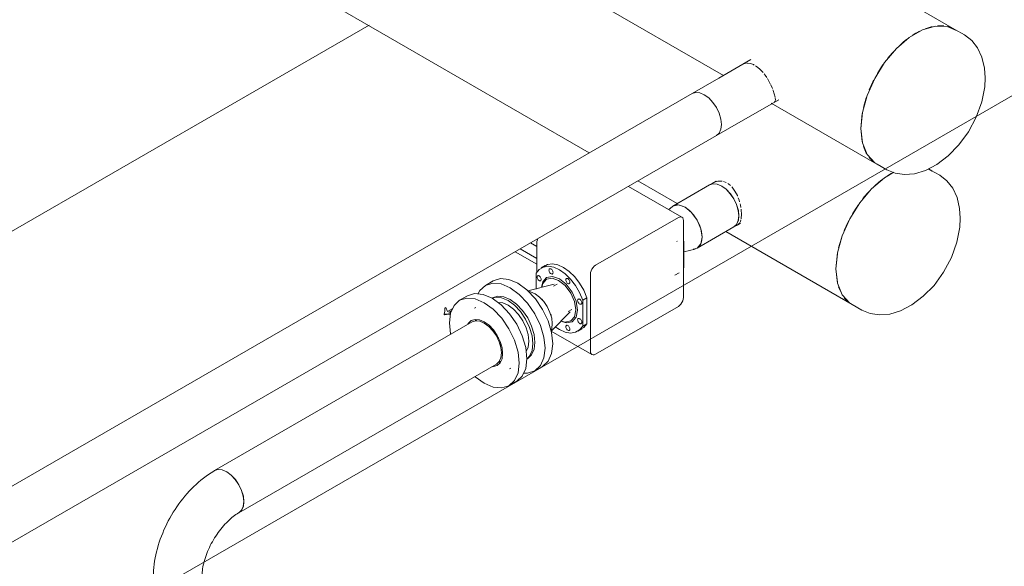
# Model space of a CAD drawing. Header units: metres. Extents: x -54598 to 1827199, y -329446 to -256744.
# Tile 307 of 474: x 199646 to 202339, y -285690 to -284194. Entities that reach past the tile are written whole.
import ezdxf

# ---------------------------------------------------------------- set-up
doc = ezdxf.new("R2010")
doc.units = ezdxf.units.M
for name, color, linetype, lineweight in [('A-WALL', 113, 'Continuous', 20), ('G-ANNO-SYMB', 7, 'Continuous', 9), ('M-EQPM', 7, 'Continuous', 20), ('P-PIPE', 7, 'Continuous', 20)]:
    doc.layers.add(name, color=color, linetype=linetype, lineweight=lineweight)

# ---------------------------------------------------------------- blocks, each defined once
blk = doc.blocks.new('TOP S - TOP-S 80_20 DM PN10_400-706277-AKS11')
at = {"layer": 'M-EQPM'}
for p, q in [((-22313.2, 9967.8), (-22459.5, 10052.3)), ((-22323.2, 9966.8), (-22549.5, 9836.2)), ((-22309.1, 9748), (-22309.1, 9958.7)), ((-22710.7, 9887.5), (-22727.8, 9897.3)), ((-22710.7, 9816.4), (-22710.7, 9896.6)), ((-22326.7, 9901.2), (-22327.1, 9902.5)), ((-22309.1, 9900.4), (-22307.7, 9901.2)), ((-22308.9, 9904.7), (-22307.7, 9901.2)), ((-22307.7, 9901.2), (-22307.7, 9830)), ((-22769.7, 9873.1), (-22710.7, 9839.1)), ((-22755.8, 9881.2), (-22710.7, 9855.2)), ((-22687.2, 9835.4), (-22698.5, 9828.9)), ((-22712.2, 9814.6), (-22712.2, 9770.9)), ((-22563.7, 9811.7), (-22563.7, 9601.1)), ((-22332.6, 9809.2), (-22321.3, 9815.7)), ((-22307.7, 9830), (-22309.1, 9829.2)), ((-22307.7, 9830), (-22308.9, 9827.9)), ((-22654.7, 9784.9), (-22664.3, 9779.4)), ((-22584.9, 9741.2), (-22573.6, 9747.7)), ((-22584.9, 9670), (-22584.9, 9741.2)), ((-22573.6, 9747.7), (-22573.6, 9676.5)), ((-22624.3, 9710.1), (-22614.7, 9715.6)), ((-22549.5, 9592.9), (-22323.2, 9723.5)), ((-22573.6, 9676.5), (-22584.9, 9670)), ((-22671.1, 9656.3), (-22559.5, 9591.9)), ((-22660, 9668.3), (-22648.5, 9660.7)), ((-22598.5, 9655.7), (-22587.2, 9662.2))]:
    blk.add_line(p, q, dxfattribs=at)
for points in [[(-22309.1, 9958.7, 0), (-22309.6, 9962.6, 0), (-22311, 9965.7, 0), (-22313.2, 9967.8, 0), (-22316.2, 9968.7, 0), (-22319.6, 9968.4, 0), (-22323.2, 9966.8, 0)], [(-22710.7, 9896.6, 0), (-22710.3, 9901.1, 0), (-22708.8, 9905.9, 0), (-22707.3, 9909.3, 0)], [(-22648.5, 9824, 0), (-22664.2, 9831, 0), (-22679.2, 9833.6, 0), (-22692.5, 9831.6, 0), (-22703.7, 9825.2, 0), (-22712.2, 9814.6, 0)], [(-22692.4, 9831.7, 0), (-22681.2, 9838.2, 0), (-22667.8, 9840.1, 0), (-22652.9, 9837.5, 0), (-22637.2, 9830.5, 0)], [(-22549.5, 9836.2, 0), (-22553.2, 9833.5, 0), (-22556.6, 9829.9, 0), (-22559.5, 9825.6, 0), (-22561.8, 9821, 0), (-22563.2, 9816.2, 0), (-22563.7, 9811.7, 0)], [(-22704, 9794.4, 0), (-22705.5, 9795.5, 0), (-22706.9, 9796.9, 0), (-22708, 9798.6, 0), (-22708.9, 9800.5, 0), (-22709.5, 9802.4, 0), (-22709.7, 9804.2, 0), (-22709.5, 9805.8, 0), (-22708.9, 9807, 0), (-22708, 9807.9, 0), (-22706.9, 9808.2, 0), (-22705.5, 9808.1, 0), (-22704, 9807.5, 0)], [(-22704, 9807.5, 0), (-22702.6, 9806.4, 0), (-22701.2, 9804.9, 0), (-22700, 9803.2, 0), (-22699.1, 9801.4, 0), (-22698.6, 9799.5, 0), (-22698.4, 9797.7, 0), (-22698.6, 9796.1, 0), (-22699.1, 9794.8, 0), (-22700, 9794, 0), (-22701.2, 9793.6, 0), (-22702.6, 9793.8, 0), (-22704, 9794.4, 0)], [(-22697.8, 9775.5, 0), (-22694.2, 9790.6, 0), (-22683.5, 9802.9, 0), (-22667.5, 9806, 0), (-22648.5, 9799.5, 0)], [(-22671.5, 9813.2, 0), (-22673, 9814.2, 0), (-22674.3, 9815.7, 0), (-22675.5, 9817.4, 0), (-22676.4, 9819.3, 0), (-22677, 9821.2, 0), (-22677.2, 9823, 0), (-22677, 9824.5, 0), (-22676.4, 9825.8, 0), (-22675.5, 9826.6, 0), (-22674.3, 9827, 0), (-22673, 9826.9, 0), (-22671.5, 9826.2, 0)], [(-22671.5, 9826.2, 0), (-22670.1, 9825.2, 0), (-22668.7, 9823.7, 0), (-22667.5, 9822, 0), (-22666.6, 9820.1, 0), (-22666.1, 9818.2, 0), (-22665.9, 9816.4, 0), (-22666.1, 9814.9, 0), (-22666.6, 9813.6, 0), (-22667.5, 9812.8, 0), (-22668.7, 9812.4, 0), (-22670.1, 9812.5, 0), (-22671.5, 9813.2, 0)], [(-22584.9, 9741.2, 0), (-22593.3, 9761.4, 0), (-22604.5, 9780.8, 0), (-22617.9, 9798.2, 0), (-22632.8, 9812.8, 0), (-22648.5, 9824, 0)], [(-22637.2, 9830.5, 0), (-22621.5, 9819.4, 0), (-22606.6, 9804.7, 0), (-22593.2, 9787.3, 0), (-22582, 9768, 0), (-22573.6, 9747.7, 0)], [(-22650.6, 9795, 0), (-22668.5, 9801.2, 0), (-22683.6, 9798.2, 0), (-22693.8, 9786.6, 0), (-22696.7, 9776, 0)], [(-22643.4, 9683.7, 0), (-22632.8, 9681, 0), (-22617.6, 9683.9, 0), (-22607.5, 9695.6, 0), (-22604, 9714.1, 0), (-22607.5, 9736.8, 0), (-22617.6, 9760.1, 0), (-22632.8, 9780.6, 0), (-22650.6, 9795, 0)], [(-22648.5, 9799.5, 0), (-22629.6, 9784.2, 0), (-22613.5, 9762.5, 0), (-22602.8, 9737.8, 0), (-22599, 9713.7, 0), (-22602.8, 9694, 0), (-22613.5, 9681.7, 0), (-22629.6, 9678.6, 0), (-22644.4, 9683, 0)], [(-22625.5, 9786.6, 0), (-22627, 9787.7, 0), (-22628.3, 9789.1, 0), (-22629.5, 9790.8, 0), (-22630.4, 9792.7, 0), (-22631, 9794.6, 0), (-22631.2, 9796.4, 0), (-22631, 9798, 0), (-22630.4, 9799.2, 0), (-22629.5, 9800.1, 0), (-22628.3, 9800.4, 0), (-22627, 9800.3, 0), (-22625.5, 9799.7, 0)], [(-22625.5, 9799.7, 0), (-22624, 9798.6, 0), (-22622.7, 9797.2, 0), (-22621.5, 9795.5, 0), (-22620.6, 9793.6, 0), (-22620, 9791.7, 0), (-22619.9, 9789.9, 0), (-22620, 9788.3, 0), (-22620.6, 9787.1, 0), (-22621.5, 9786.2, 0), (-22622.7, 9785.9, 0), (-22624, 9786, 0), (-22625.5, 9786.6, 0)], [(-22593, 9730.3, 0), (-22594.4, 9731.3, 0), (-22595.8, 9732.8, 0), (-22597, 9734.5, 0), (-22597.9, 9736.4, 0), (-22598.4, 9738.3, 0), (-22598.6, 9740.1, 0), (-22598.4, 9741.7, 0), (-22597.9, 9742.9, 0), (-22597, 9743.7, 0), (-22595.8, 9744.1, 0), (-22594.4, 9744, 0), (-22593, 9743.3, 0)], [(-22593, 9743.3, 0), (-22591.5, 9742.3, 0), (-22590.2, 9740.8, 0), (-22589, 9739.1, 0), (-22588.1, 9737.2, 0), (-22587.5, 9735.3, 0), (-22587.3, 9733.5, 0), (-22587.5, 9732, 0), (-22588.1, 9730.7, 0), (-22589, 9729.9, 0), (-22590.2, 9729.5, 0), (-22591.5, 9729.7, 0), (-22593, 9730.3, 0)], [(-22323.2, 9723.5, 0), (-22319.6, 9726.2, 0), (-22316.2, 9729.8, 0), (-22313.2, 9734.1, 0), (-22311, 9738.8, 0), (-22309.6, 9743.5, 0), (-22309.1, 9748, 0)], [(-22648.5, 9660.7, 0), (-22632.8, 9653.6, 0), (-22617.9, 9651, 0), (-22604.5, 9653, 0), (-22593.3, 9659.4, 0), (-22584.9, 9670, 0)], [(-22625.5, 9658.4, 0), (-22627, 9659.4, 0), (-22628.3, 9660.9, 0), (-22629.5, 9662.6, 0), (-22630.4, 9664.5, 0), (-22631, 9666.4, 0), (-22631.2, 9668.2, 0), (-22631, 9669.8, 0), (-22630.4, 9671, 0), (-22629.5, 9671.8, 0), (-22628.3, 9672.2, 0), (-22627, 9672.1, 0), (-22625.5, 9671.4, 0)], [(-22625.5, 9671.4, 0), (-22624, 9670.4, 0), (-22622.7, 9668.9, 0), (-22621.5, 9667.2, 0), (-22620.6, 9665.3, 0), (-22620, 9663.4, 0), (-22619.9, 9661.6, 0), (-22620, 9660.1, 0), (-22620.6, 9658.8, 0), (-22621.5, 9658, 0), (-22622.7, 9657.6, 0), (-22624, 9657.8, 0), (-22625.5, 9658.4, 0)], [(-22593, 9677.2, 0), (-22594.4, 9678.2, 0), (-22595.8, 9679.7, 0), (-22597, 9681.4, 0), (-22597.9, 9683.2, 0), (-22598.4, 9685.2, 0), (-22598.6, 9687, 0), (-22598.4, 9688.5, 0), (-22597.9, 9689.8, 0), (-22597, 9690.6, 0), (-22595.8, 9691, 0), (-22594.4, 9690.8, 0), (-22593, 9690.2, 0)], [(-22573.6, 9676.5, 0), (-22582, 9665.9, 0), (-22593.2, 9659.5, 0)], [(-22593, 9690.2, 0), (-22591.5, 9689.2, 0), (-22590.2, 9687.7, 0), (-22589, 9686, 0), (-22588.1, 9684.1, 0), (-22587.5, 9682.2, 0), (-22587.3, 9680.4, 0), (-22587.5, 9678.8, 0), (-22588.1, 9677.6, 0), (-22589, 9676.8, 0), (-22590.2, 9676.4, 0), (-22591.5, 9676.5, 0), (-22593, 9677.2, 0)], [(-22563.7, 9601.1, 0), (-22563.2, 9597.1, 0), (-22561.8, 9594, 0), (-22559.5, 9591.9, 0), (-22556.6, 9591, 0), (-22553.2, 9591.3, 0), (-22549.5, 9592.9, 0)]]:
    blk.add_polyline3d(points, dxfattribs=at)
blk = doc.blocks.new('ADSK_СтальСварка_Переход_ГОСТ17378-2001 - Исполнение 2-733603-AKS11')
at = {"layer": 'P-PIPE', "color": 5}
for p, q in [((-22662.8, 9784.8), (-22734.5, 9766)), ((-22731, 9764.2), (-22733, 9764.5)), ((-22671, 9656), (-22618.8, 9708.7)), ((-22671.5, 9658.1), (-22670.8, 9659.9))]:
    blk.add_line(p, q, dxfattribs=at)
for points in [[(-22695.1, 9741.6, 0), (-22697, 9743.7, 0), (-22698.9, 9745.7, 0)], [(-22670.8, 9697, 0), (-22671.5, 9699.6, 0), (-22672.4, 9702.3, 0)]]:
    blk.add_polyline3d(points, dxfattribs=at)
blk = doc.blocks.new('Tecofi_CB4450_Клапан обратный межфланцевый - Клапан обратный двухстворчатый межфланцевый_CB 4450-733621-AKS11')
at = {"layer": 'P-PIPE', "color": 5}
for p, q in [((-22831.3, 9747.6), (-22833.4, 9746.4)), ((-22961.8, 9709.8), (-22964.2, 9703.4)), ((-22964.2, 9703.4), (-22962.6, 9702.4)), ((-22964.2, 9703.4), (-22964.2, 9701.7)), ((-22964.2, 9701.7), (-22963.7, 9703.1)), ((-22962.6, 9700.8), (-22964.2, 9701.7)), ((-22962.6, 9702.4), (-22952.1, 9703.9)), ((-22962.6, 9702.4), (-22962.6, 9700.8)), ((-22952.1, 9702.3), (-22962.6, 9700.8)), ((-22961.6, 9718.8), (-22961.8, 9709.8)), ((-22958.9, 9720.4), (-22961.6, 9718.8)), ((-22954.9, 9710), (-22958.9, 9720.4)), ((-22940.3, 9718.5), (-22954.9, 9710)), ((-22952.1, 9703.9), (-22946.4, 9704)), ((-22952.1, 9703.9), (-22952.1, 9702.3)), ((-22946.6, 9702.3), (-22952.1, 9702.3)), ((-22951.4, 9708), (-22942.8, 9712.9)), ((-22945.3, 9707.4), (-22951.4, 9708)), ((-22943.8, 9710.7), (-22948.9, 9707.7)), ((-22877.3, 9721.1), (-22880.8, 9719.1)), ((-22876.3, 9684.3), (-22874.8, 9688.3)), ((-22874.8, 9688.3), (-22876.3, 9684.3)), ((-22836.7, 9667.3), (-22834.8, 9661.5)), ((-22834.8, 9661.5), (-22836.7, 9667.3)), ((-22811.7, 9621.4), (-22807.6, 9616.9)), ((-22807.6, 9616.9), (-22811.7, 9621.4)), ((-22808.4, 9573.3), (-22812.7, 9574.1)), ((-22812.7, 9574.1), (-22808.4, 9573.3)), ((-22737.4, 9580.1), (-22735.3, 9581.4)), ((-22784.8, 9552.8), (-22781.3, 9554.8))]:
    blk.add_line(p, q, dxfattribs=at)
for points in [[(-22831.3, 9747.6, 0), (-22817.2, 9752, 0), (-22800.8, 9750.4, 0), (-22783.3, 9742.9, 0), (-22765.7, 9730.1, 0), (-22749.3, 9712.8, 0), (-22735.3, 9692.2, 0), (-22724.5, 9669.8, 0), (-22717.7, 9646.9, 0), (-22715.4, 9625.3, 0)], [(-22721, 9622.1, 0), (-22723.3, 9643.7, 0), (-22730.1, 9666.5, 0), (-22740.9, 9689, 0), (-22755, 9709.5, 0), (-22771.3, 9726.8, 0), (-22788.9, 9739.6, 0), (-22806.5, 9747.1, 0), (-22822.9, 9748.7, 0), (-22832.6, 9746.5, 0)], [(-22816.9, 9734.6, 0), (-22803.6, 9733.2, 0), (-22788.9, 9727, 0), (-22774.2, 9716.2, 0), (-22760.5, 9701.7, 0), (-22748.7, 9684.5, 0), (-22739.6, 9665.6, 0), (-22733.9, 9646.5, 0), (-22732, 9628.4, 0)], [(-22823.3, 9650.6, 0), (-22819.5, 9643.6, 0), (-22815.3, 9636.8, 0)], [(-22732, 9628.4, 0), (-22733.9, 9612.5, 0), (-22739.3, 9600.3, 0)], [(-22737, 9580.8, 0), (-22730.1, 9588.1, 0), (-22723.3, 9603.1, 0), (-22721, 9622.1, 0)], [(-22715.4, 9625.3, 0), (-22717.7, 9606.4, 0), (-22724.5, 9591.4, 0), (-22735.3, 9581.4, 0)]]:
    blk.add_polyline3d(points, dxfattribs=at)
blk = doc.blocks.new('VM_Фланец_ГОСТ 332591 - VM_Фланец_ГОСТ 33259-2015-733625-AKS11')
at = {"layer": 'P-PIPE'}
for p, q in [((-22900.3, 9752.8), (-22921.5, 9740.6)), ((-22949.4, 9678.8), (-22946.2, 9648.4)), ((-22877.3, 9688.4), (-22879.4, 9684.2)), ((-22814.3, 9571.4), (-22809.6, 9571.1)), ((-22786.5, 9506.8), (-22765.3, 9519))]:
    blk.add_line(p, q, dxfattribs=at)
for points in [[(-22900.3, 9752.8, 0), (-22880.5, 9758.9, 0), (-22857.5, 9756.7, 0), (-22832.8, 9746.2, 0), (-22808.1, 9728.1, 0), (-22785, 9703.8, 0), (-22765.3, 9674.9, 0), (-22750.1, 9643.3, 0), (-22740.6, 9611.2, 0), (-22737.3, 9580.8, 0)], [(-22758.5, 9568.6, 0), (-22761.8, 9599, 0), (-22771.3, 9631.1, 0), (-22786.5, 9662.7, 0), (-22806.2, 9691.6, 0), (-22829.3, 9715.9, 0), (-22854, 9733.9, 0), (-22878.7, 9744.4, 0), (-22901.7, 9746.7, 0), (-22921.5, 9740.6, 0), (-22936.6, 9726.5, 0), (-22946.2, 9705.4, 0), (-22949.4, 9678.8, 0)], [(-22899.2, 9674.9, 0), (-22897.4, 9677.8, 0), (-22889.5, 9685.2, 0), (-22879.1, 9688.4, 0), (-22867, 9687.2, 0), (-22854, 9681.7, 0), (-22841, 9672.2, 0), (-22828.9, 9659.4, 0), (-22818.5, 9644.2, 0), (-22810.5, 9627.6, 0), (-22805.5, 9610.7, 0), (-22803.8, 9594.7, 0)], [(-22803.8, 9594.7, 0), (-22805.5, 9580.7, 0), (-22810.5, 9569.6, 0), (-22818.5, 9562.2, 0), (-22828.9, 9559, 0), (-22832.3, 9558.9, 0)], [(-22878.7, 9531.5, 0), (-22854, 9513.5, 0), (-22829.3, 9502.9, 0), (-22806.2, 9500.7, 0), (-22786.5, 9506.8, 0), (-22771.3, 9520.8, 0), (-22761.8, 9541.9, 0), (-22758.5, 9568.6, 0)], [(-22737.3, 9580.8, 0), (-22740.6, 9554.2, 0), (-22750.1, 9533.1, 0), (-22765.3, 9519, 0)]]:
    blk.add_polyline3d(points, dxfattribs=at)
blk = doc.blocks.new('VM_Фланец_ГОСТ 332591 - VM_Фланец_ГОСТ 33259-2015-V84-AKS11')
at = {"layer": 'P-PIPE'}
for p, q in [((-22829.5, 9793.7), (-22850.8, 9781.4)), ((-22715.8, 9547.6), (-22694.5, 9559.8))]:
    blk.add_line(p, q, dxfattribs=at)
for points in [[(-22687.8, 9609.4, 0), (-22691.1, 9639.8, 0), (-22700.6, 9671.9, 0), (-22715.8, 9703.5, 0), (-22735.5, 9732.4, 0), (-22758.6, 9756.7, 0), (-22783.3, 9774.7, 0), (-22808, 9785.2, 0), (-22831, 9787.5, 0), (-22850.8, 9781.4, 0), (-22865.9, 9767.4, 0), (-22870.9, 9758.7, 0)], [(-22829.5, 9793.7, 0), (-22809.8, 9799.8, 0), (-22786.8, 9797.5, 0), (-22762, 9787, 0), (-22737.3, 9769, 0), (-22714.3, 9744.7, 0), (-22694.5, 9715.7, 0), (-22679.4, 9684.1, 0), (-22669.8, 9652.1, 0), (-22666.6, 9621.6, 0)], [(-22817.6, 9642.1, 0), (-22818.8, 9644, 0), (-22819.8, 9645.9, 0)], [(-22666.6, 9621.6, 0), (-22669.8, 9595, 0), (-22679.4, 9573.9, 0), (-22694.5, 9559.8, 0)], [(-22745.5, 9541.5, 0), (-22735.5, 9541.5, 0), (-22715.8, 9547.6, 0), (-22700.6, 9561.7, 0), (-22691.1, 9582.7, 0), (-22687.8, 9609.4, 0)]]:
    blk.add_polyline3d(points, dxfattribs=at)
blk = doc.blocks.new('ADSK_СтальСварка_Отвод_ГОСТ17375-2001 - Исполнение 2-733626-AKS11')
at = {"layer": 'P-PIPE', "color": 5}
for points in [[(-23759.4, 8984.2, 0), (-23759.3, 8992.7, 0), (-23758.8, 9001.3, 0), (-23758.1, 9009.8, 0), (-23757.1, 9018.4, 0), (-23755.9, 9027, 0), (-23754.4, 9035.6, 0), (-23752.7, 9044.2, 0), (-23750.7, 9052.8, 0), (-23748.4, 9061.4, 0), (-23746, 9070, 0), (-23743.3, 9078.5, 0), (-23740.3, 9087, 0), (-23737.2, 9095.4, 0), (-23733.8, 9103.8, 0), (-23730.3, 9112.2, 0), (-23726.5, 9120.5, 0), (-23722.5, 9128.7, 0), (-23718.4, 9136.8, 0), (-23714, 9144.8, 0), (-23709.5, 9152.7, 0), (-23704.7, 9160.6, 0), (-23699.8, 9168.3, 0), (-23694.8, 9175.8, 0), (-23689.5, 9183.3, 0), (-23684.1, 9190.6, 0), (-23678.6, 9197.7, 0), (-23672.9, 9204.7, 0), (-23667, 9211.5, 0), (-23661, 9218.2, 0), (-23654.9, 9224.6, 0), (-23648.6, 9230.9, 0), (-23642.2, 9237, 0), (-23635.6, 9242.9, 0), (-23629, 9248.5, 0), (-23622.2, 9254, 0), (-23615.3, 9259.2, 0), (-23608.2, 9264.1, 0), (-23601.1, 9268.9, 0), (-23593.8, 9273.3, 0), (-23591.8, 9274.5, 0)], [(-23591.8, 9274.5, 0), (-23582.1, 9277.5, 0), (-23570.7, 9276.4, 0), (-23558.6, 9271.2, 0)], [(-23558.6, 9271.2, 0), (-23546.4, 9262.3, 0), (-23535, 9250.3, 0), (-23525.3, 9236.1, 0), (-23517.8, 9220.5, 0), (-23513.1, 9204.7, 0), (-23511.5, 9189.7, 0), (-23513.1, 9176.6, 0), (-23517.8, 9166.2, 0), (-23525.3, 9159.3, 0)], [(-23626.4, 8984.2, 0), (-23626.3, 8988.2, 0), (-23626.1, 8992.4, 0), (-23625.8, 8996.8, 0), (-23625.2, 9001.4, 0), (-23624.6, 9006.1, 0), (-23623.7, 9010.9, 0), (-23622.7, 9015.9, 0), (-23621.5, 9021, 0), (-23620.2, 9026.2, 0), (-23618.6, 9031.5, 0), (-23617, 9036.8, 0), (-23615.1, 9042.2, 0), (-23613.1, 9047.6, 0), (-23610.9, 9053, 0), (-23608.6, 9058.5, 0), (-23606.1, 9063.9, 0), (-23603.5, 9069.3, 0), (-23600.8, 9074.7, 0), (-23597.9, 9080, 0), (-23594.9, 9085.3, 0), (-23591.7, 9090.5, 0), (-23588.5, 9095.6, 0), (-23585.1, 9100.6, 0), (-23581.7, 9105.4, 0), (-23578.2, 9110.2, 0), (-23574.6, 9114.8, 0), (-23570.9, 9119.3, 0), (-23567.2, 9123.7, 0), (-23563.4, 9127.8, 0), (-23559.6, 9131.8, 0), (-23555.8, 9135.6, 0), (-23552, 9139.3, 0), (-23548.2, 9142.7, 0), (-23544.4, 9145.9, 0), (-23540.6, 9148.9, 0), (-23536.9, 9151.7, 0), (-23533.3, 9154.3, 0), (-23529.7, 9156.6, 0), (-23526.2, 9158.8, 0), (-23525.3, 9159.3, 0)], [(-23739.9, 8957, 0), (-23750.5, 8965, 0), (-23757.1, 8974.3, 0), (-23759.4, 8984.2, 0)], [(-23626.4, 8984.2, 0), (-23628.7, 8974.3, 0), (-23635.3, 8965, 0), (-23645.9, 8957, 0), (-23659.7, 8950.9, 0), (-23675.7, 8947.1, 0), (-23692.9, 8945.8, 0), (-23710.1, 8947.1, 0), (-23726.2, 8950.9, 0), (-23739.9, 8957, 0)]]:
    blk.add_polyline3d(points, dxfattribs=at)
blk = doc.blocks.new('ADSK_СтальСварка_Врезка - Врезка стальная-735544-AKS11')
at = {"layer": 'P-PIPE', "color": 5}
for p, q in [((-22230.6, 10060.4), (-22237.7, 10056.3)), ((-22219.7, 10066.7), (-22230.6, 10060.4)), ((-22171.2, 9941.1), (-22164.1, 9945.2)), ((-22164.1, 9945.2), (-22153.2, 9951.5))]:
    blk.add_line(p, q, dxfattribs=at)
for points in [[(-22157.4, 9971.5, 0), (-22159, 9986.5, 0), (-22163.7, 10002.3, 0), (-22171.2, 10017.9, 0), (-22180.9, 10032.1, 0), (-22192.3, 10044.1, 0), (-22204.4, 10053, 0), (-22216.6, 10058.2, 0), (-22227.9, 10059.3, 0), (-22237.7, 10056.3, 0)], [(-22171.2, 9941.1, 0), (-22163.7, 9948, 0), (-22159, 9958.4, 0), (-22157.4, 9971.5, 0)]]:
    blk.add_polyline3d(points, dxfattribs=at)
blk = doc.blocks.new('ADSK_СтальСварка_Переход_ГОСТ17378-2001 - Исполнение 2-V85-AKS11')
at = {"layer": 'P-PIPE', "color": 5}
for p, q in [((-22342.9, 9994.6), (-22349, 9988.5)), ((-22307.7, 9872.8), (-22277.2, 9880.8))]:
    blk.add_line(p, q, dxfattribs=at)
for points in [[(-22346, 9990.8, 0), (-22338.1, 9998.3, 0), (-22322.9, 10001.3, 0), (-22304.9, 9995, 0), (-22286.9, 9980.5, 0), (-22271.6, 9959.9, 0), (-22261.4, 9936.4, 0), (-22257.8, 9913.6, 0)], [(-22257.8, 9913.6, 0), (-22261.4, 9894.9, 0), (-22271.6, 9883.1, 0), (-22282.1, 9880.1, 0)]]:
    blk.add_polyline3d(points, dxfattribs=at)
blk = doc.blocks.new('ADSK_СтальСварка_Врезка - Врезка стальная-737272-AKS11')
at = {"layer": 'P-PIPE', "color": 1}
for p, q in [((-22125, 10398.9), (-22212.7, 10348.3)), ((-22212.7, 10348.3), (-22285.5, 10306.3)), ((-22146.2, 10233.2), (-22048.7, 10289.4)), ((-22219, 10191.1), (-22146.2, 10233.2))]:
    blk.add_line(p, q, dxfattribs=at)
for points in [[(-22205.2, 10221.5, 0), (-22206.8, 10236.5, 0), (-22211.5, 10252.3, 0), (-22219, 10267.9, 0), (-22228.7, 10282.1, 0), (-22240.1, 10294.1, 0), (-22252.3, 10303, 0), (-22264.4, 10308.2, 0), (-22275.8, 10309.3, 0), (-22285.5, 10306.3, 0)], [(-22219, 10191.1, 0), (-22211.5, 10198, 0), (-22206.8, 10208.4, 0), (-22205.2, 10221.5, 0)]]:
    blk.add_polyline3d(points, dxfattribs=at)
blk = doc.blocks.new('ADSK_СтальСварка_Заглушка_ГОСТ17379-2001 - Исполнение 2-V87-AKS11')
at = {"layer": 'P-PIPE', "color": 1}
for p, q in [((-21540.2, 10466.5), (-21566.7, 10481.8)), ((-21779.7, 10112.9), (-21753.2, 10097.6))]:
    blk.add_line(p, q, dxfattribs=at)
for points in [[(-21560.5, 10477.8, 0), (-21587.7, 10489.9, 0), (-21619.8, 10490.8, 0), (-21655.1, 10480.5, 0), (-21691.4, 10459.5, 0), (-21726.6, 10429.1, 0), (-21758.8, 10391.1, 0), (-21786, 10347.6, 0), (-21806.6, 10301.2, 0), (-21819.5, 10254.6, 0), (-21823.8, 10210.4, 0)], [(-21540.2, 10466.5, 0), (-21520.5, 10451.4, 0), (-21504.5, 10431.1, 0), (-21492.7, 10405.6, 0), (-21485.6, 10375.2, 0), (-21483.9, 10348.9, 0)], [(-21753.2, 10097.6, 0), (-21730.3, 10088.1, 0), (-21704.7, 10084.4, 0), (-21676.7, 10086.9, 0), (-21646.8, 10096, 0), (-21615.8, 10112.1, 0), (-21584.9, 10135.3, 0), (-21555.5, 10165.4, 0), (-21529.4, 10201.2, 0), (-21508.1, 10241.2, 0), (-21493.2, 10283.1, 0), (-21485.2, 10324.5, 0), (-21483.9, 10348.9, 0)], [(-21823.8, 10210.4, 0), (-21819.5, 10171.3, 0), (-21806.6, 10139.5, 0), (-21786, 10116.9, 0), (-21777.6, 10111.7, 0)]]:
    blk.add_polyline3d(points, dxfattribs=at)
blk = doc.blocks.new('ADSK_СтальСварка_Заглушка_ГОСТ17379-2001 - Исполнение 2-V88-AKS11')
at = {"layer": 'P-PIPE', "color": 5}
for p, q in [((-21628.6, 10093.8), (-21639, 10100.1)), ((-21608.3, 10082.6), (-21634.8, 10097.9)), ((-21847.8, 9728.9), (-21821.3, 9713.6))]:
    blk.add_line(p, q, dxfattribs=at)
for points in [[(-21733.9, 10091.4, 0), (-21759.5, 10075.6, 0), (-21794.7, 10045.2, 0), (-21826.9, 10007.1, 0), (-21854.1, 9963.6, 0), (-21874.7, 9917.2, 0), (-21887.6, 9870.6, 0), (-21892, 9826.4, 0)], [(-21608.3, 10082.6, 0), (-21588.6, 10067.5, 0), (-21572.6, 10047.1, 0), (-21560.8, 10021.7, 0), (-21553.7, 9991.3, 0), (-21552, 9965, 0)], [(-21821.3, 9713.6, 0), (-21798.4, 9704.1, 0), (-21772.8, 9700.4, 0), (-21744.8, 9702.9, 0), (-21715, 9712, 0), (-21684, 9728.1, 0), (-21653, 9751.4, 0), (-21623.6, 9781.4, 0), (-21597.5, 9817.3, 0), (-21576.3, 9857.3, 0), (-21561.3, 9899.2, 0), (-21553.3, 9940.5, 0), (-21552, 9965, 0)], [(-21892, 9826.4, 0), (-21887.6, 9787.4, 0), (-21874.7, 9755.6, 0), (-21854.1, 9733, 0), (-21845.7, 9727.8, 0)]]:
    blk.add_polyline3d(points, dxfattribs=at)
blk = doc.blocks.new('fasdfsf')
at = {"layer": 'A-WALL'}
blk.add_line((434239.2, 101010.1), (435650.3, 101824.9), dxfattribs=at)
at = {"layer": 'G-ANNO-SYMB'}
blk.add_line((442271.1, 104438.3), (433920.5, 99617), dxfattribs=at)
at = {"layer": 'P-PIPE', "color": 1}
for p, q in [((437252.8, 101813.3), (434575.3, 103359.2)), ((434563.4, 102874.1), (436619.5, 101687.1)), ((437146.3, 101802.8), (437136.4, 101796.6)), ((437156.3, 101808.1), (437146.3, 101802.8)), ((436694.5, 101730.4), (436673, 101718)), ((436683.6, 101720.9), (436685.6, 101720.9)), ((436685.6, 101720.9), (436693.5, 101719.8)), ((436718.4, 101705.4), (436726.2, 101697.5)), ((436728.2, 101695.1), (436726.2, 101697.5)), ((436534, 101637.8), (434591.3, 100516.1)), ((436755.9, 101646), (436755, 101648.2)), ((436759, 101636.6), (436756, 101645.6)), ((436750.2, 101611.6), (437039.8, 101444.4)), ((436759.6, 101614.4), (436770.9, 101620.9)), ((434657.8, 100401), (436600.5, 101522.6)), ((437036.5, 101446.4), (437043.3, 101442.5))]:
    blk.add_line(p, q, dxfattribs=at)
at = {"layer": 'P-PIPE', "color": 5}
for p, q in [((434436.1, 102524.3), (436252.9, 101475.4)), ((437078.2, 101418.8), (437068.3, 101412.7)), ((437085.4, 101422.7), (437078.2, 101418.8)), ((437189.6, 101426.2), (437180.6, 101431.5)), ((437184.7, 101429.3), (437181.9, 101431)), ((436385.9, 101398.6), (436493.3, 101336.6)), ((436581.9, 101387.8), (436481.4, 101329.8)), ((436599.9, 101398.2), (436592.7, 101394)), ((436659.2, 101278.8), (436666.4, 101283)), ((436547.9, 101214.6), (436648.4, 101272.6)), ((436626.3, 101259.8), (436971.7, 101060.4)), ((436968.4, 101062.5), (436975.2, 101058.6)), ((435932.3, 101012.8), (435227.7, 100606)), ((435294.2, 100490.8), (435998.8, 100897.6))]:
    blk.add_line(p, q, dxfattribs=at)
at = {"layer": 'P-PIPE', "color": 1}
for points in [[(437190.8, 101820.7, 0), (437179.9, 101817.7, 0), (437171.7, 101814.9, 0)], [(437223.1, 101822.8, 0), (437211.7, 101823.3, 0), (437205.4, 101822.9, 0)], [(437257.7, 101810.2, 0), (437240.2, 101819, 0), (437234.8, 101820.7, 0)], [(437120.9, 101785.6, 0), (437112.8, 101779, 0), (437101.9, 101769.3, 0)], [(437087.3, 101754.7, 0), (437081, 101747.8, 0), (437069.5, 101734.1, 0)], [(436673, 101718, 0), (436678.1, 101720.1, 0), (436681.7, 101720.7, 0)], [(436693.8, 101719.7, 0), (436701.8, 101716.7, 0), (436703.8, 101715.7, 0)], [(436707.4, 101713.7, 0), (436710.2, 101711.9, 0), (436718.1, 101705.7, 0)], [(437056, 101715.8, 0), (437052.4, 101710.6, 0), (437041.3, 101692.8, 0)], [(436738.1, 101681.7, 0), (436733.9, 101687.8, 0), (436731, 101691.7, 0)], [(436747.9, 101664.5, 0), (436746.9, 101666.5, 0), (436740.8, 101677.3, 0), (436740, 101678.7, 0)], [(436753.6, 101651.8, 0), (436751.9, 101655.7, 0), (436748.9, 101662.4, 0)], [(437031.2, 101674.4, 0), (437028.6, 101669.3, 0), (437018.7, 101647.4, 0)], [(436534, 101637.8, 0), (436543.8, 101640.8, 0), (436555.1, 101639.6, 0), (436567.3, 101634.5, 0)], [(436567.3, 101634.5, 0), (436579.5, 101625.6, 0), (436590.8, 101613.6, 0), (436600.5, 101599.4, 0), (436608, 101583.8, 0), (436612.7, 101568, 0), (436614.3, 101553, 0)], [(436759, 101636.6, 0), (436761.2, 101628.2, 0), (436761.4, 101626.7, 0)], [(437011.8, 101629.5, 0), (437010.6, 101626, 0), (437002.9, 101599.2, 0)], [(436761.6, 101617.1, 0), (436759.7, 101614.5, 0), (436759.6, 101614.4, 0)], [(436761.7, 101625.2, 0), (436762, 101621.7, 0), (436761.9, 101618.9, 0)], [(436999.8, 101584.5, 0), (436999.5, 101582.8, 0), (436995.7, 101541.9, 0)], [(436614.3, 101553, 0), (436612.7, 101539.9, 0), (436608, 101529.5, 0), (436600.5, 101522.6, 0)], [(436995.7, 101541.9, 0), (436999.5, 101505.4, 0), (436999.8, 101504, 0)], [(437002.9, 101492.9, 0), (437010.6, 101475, 0), (437011.8, 101472.9, 0)], [(437018.7, 101462.9, 0), (437028.6, 101452.4, 0), (437032.3, 101449.4, 0)]]:
    blk.add_polyline3d(points, dxfattribs=at)
at = {"layer": 'P-PIPE', "color": 5}
for points in [[(436581.9, 101387.8, 0), (436591.6, 101390.8, 0), (436602.9, 101389.6, 0), (436615.1, 101384.5, 0)], [(436593, 101394.2, 0), (436594.8, 101395.1, 0), (436604.2, 101398.1, 0)], [(436604.3, 101398.1, 0), (436614.4, 101398.2, 0), (436616.7, 101397.8, 0)], [(436615.1, 101384.5, 0), (436627.3, 101375.6, 0), (436638.6, 101363.6, 0), (436648.4, 101349.4, 0), (436655.8, 101333.8, 0), (436660.5, 101318, 0), (436662.1, 101303, 0)], [(436619.6, 101397.2, 0), (436624.7, 101395.4, 0), (436627.7, 101394, 0)], [(436631.7, 101391.7, 0), (436634.6, 101389.7, 0), (436639.1, 101385.9, 0)], [(437052.8, 101401.6, 0), (437044.7, 101395.1, 0), (437033.7, 101385.4, 0)], [(436642.3, 101382.7, 0), (436643.6, 101381.3, 0), (436651.3, 101370.9, 0)], [(436651.4, 101370.9, 0), (436657.8, 101358.8, 0), (436658.7, 101356.7, 0)], [(437019.1, 101370.7, 0), (437012.9, 101363.8, 0), (437001.4, 101350.1, 0)], [(436494.8, 101332.9, 0), (436491.2, 101332.8, 0), (436481.4, 101329.8, 0), (436474, 101322.8, 0), (436473.1, 101321.5, 0)], [(436514.7, 101326.5, 0), (436502.5, 101331.7, 0), (436498.6, 101332.5, 0)], [(436660.4, 101352.4, 0), (436662.8, 101345.7, 0), (436664, 101341.6, 0)], [(436665.4, 101336.3, 0), (436666.3, 101332.3, 0), (436667.6, 101325.6, 0)], [(436988.6, 101333, 0), (436984.3, 101326.6, 0), (436973.2, 101308.8, 0)], [(436530.8, 101313.9, 0), (436526.9, 101317.6, 0), (436514.7, 101326.5, 0)], [(436557.3, 101270.5, 0), (436555.4, 101275.8, 0), (436547.9, 101291.4, 0), (436538.2, 101305.6, 0), (436534.6, 101309.9, 0)], [(436662.1, 101303, 0), (436660.5, 101289.9, 0), (436655.8, 101279.5, 0), (436648.4, 101272.6, 0)], [(436668.3, 101321, 0), (436668.5, 101319.2, 0), (436669.2, 101307.1, 0)], [(436668.3, 101295.2, 0), (436668.5, 101296.5, 0), (436669.2, 101307.1, 0)], [(436659.2, 101278.8, 0), (436662.8, 101281.8, 0), (436664.4, 101284.1, 0)], [(436665.4, 101285.9, 0), (436666.3, 101288, 0), (436667.6, 101292, 0)], [(436963, 101290.5, 0), (436960.5, 101285.3, 0), (436950.5, 101263.4, 0)], [(436561.7, 101245, 0), (436560.1, 101260, 0), (436559, 101264.8, 0)], [(436536.6, 101211.5, 0), (436538.2, 101211.6, 0), (436547.9, 101214.6, 0), (436555.4, 101221.5, 0), (436557.3, 101224.7, 0)], [(436558.9, 101228.1, 0), (436560.1, 101231.9, 0), (436561.7, 101245, 0)], [(436943.7, 101245.5, 0), (436942.5, 101242, 0), (436934.8, 101215.2, 0)], [(436931.7, 101200.5, 0), (436931.4, 101198.8, 0), (436927.6, 101157.9, 0)], [(436927.6, 101157.9, 0), (436931.4, 101121.4, 0), (436931.7, 101120.1, 0)], [(436086.8, 101095.9, 0), (436092.4, 101094.9, 0), (436104.6, 101089.7, 0)], [(436104.6, 101089.7, 0), (436116.7, 101080.8, 0), (436128.1, 101068.9, 0), (436137.8, 101054.6, 0), (436145.3, 101039, 0), (436150, 101023.2, 0), (436151.6, 101008.3, 0)], [(436934.8, 101108.9, 0), (436942.5, 101091.1, 0), (436943.7, 101089, 0)], [(436950.5, 101078.9, 0), (436960.5, 101068.5, 0), (436964.2, 101065.4, 0)], [(435932.3, 101012.8, 0), (435942.1, 101015.8, 0), (435953.4, 101014.6, 0), (435965.6, 101009.5, 0)], [(435965.6, 101009.5, 0), (435977.8, 101000.6, 0), (435989.1, 100988.6, 0), (435998.8, 100974.4, 0), (436006.3, 100958.8, 0), (436011, 100943, 0), (436012.6, 100928, 0)], [(436151.6, 101008.3, 0), (436150, 100995.1, 0), (436148.1, 100989.8, 0)], [(436012.6, 100928, 0), (436011, 100914.9, 0), (436006.3, 100904.5, 0), (435998.8, 100897.6, 0)], [(435261, 100602.7, 0), (435248.8, 100607.8, 0), (435237.5, 100609, 0), (435227.7, 100606, 0)], [(435308, 100521.2, 0), (435306.4, 100536.2, 0), (435301.7, 100552, 0), (435294.2, 100567.6, 0), (435284.5, 100581.8, 0), (435273.2, 100593.8, 0), (435261, 100602.7, 0)], [(435294.2, 100490.8, 0), (435301.7, 100497.7, 0), (435306.4, 100508.1, 0), (435308, 100521.2, 0)]]:
    blk.add_polyline3d(points, dxfattribs=at)
at = {"layer": 'M-EQPM'}
blk.add_blockref('TOP S - TOP-S 80_20 DM PN10_400-706277-AKS11', (458819.6, 91331.5), dxfattribs=at)
at = {"layer": 'P-PIPE', "color": 1}
for name in ['ADSK_СтальСварка_Заглушка_ГОСТ17379-2001 - Исполнение 2-V87-AKS11', 'ADSK_СтальСварка_Врезка - Врезка стальная-737272-AKS11']:
    blk.add_blockref(name, (458819.6, 91331.5), dxfattribs=at)
at = {"layer": 'P-PIPE', "color": 5}
for name in ['ADSK_СтальСварка_Заглушка_ГОСТ17379-2001 - Исполнение 2-V88-AKS11', 'ADSK_СтальСварка_Врезка - Врезка стальная-735544-AKS11', 'ADSK_СтальСварка_Переход_ГОСТ17378-2001 - Исполнение 2-V85-AKS11', 'ADSK_СтальСварка_Переход_ГОСТ17378-2001 - Исполнение 2-733603-AKS11', 'Tecofi_CB4450_Клапан обратный межфланцевый - Клапан обратный двухстворчатый межфланцевый_CB 4450-733621-AKS11', 'ADSK_СтальСварка_Отвод_ГОСТ17375-2001 - Исполнение 2-733626-AKS11']:
    blk.add_blockref(name, (458819.6, 91331.5), dxfattribs=at)
at = {"layer": 'P-PIPE'}
for name in ['VM_Фланец_ГОСТ 332591 - VM_Фланец_ГОСТ 33259-2015-V84-AKS11', 'VM_Фланец_ГОСТ 332591 - VM_Фланец_ГОСТ 33259-2015-733625-AKS11']:
    blk.add_blockref(name, (458819.6, 91331.5), dxfattribs=at)

msp = doc.modelspace()

# ---------------------------------------------------------------- block references
at = {"color": 5, "lineweight": 30}
msp.add_blockref('fasdfsf', (-235048.8, -386034.1), dxfattribs=at)

doc.saveas('drawing.dxf')
